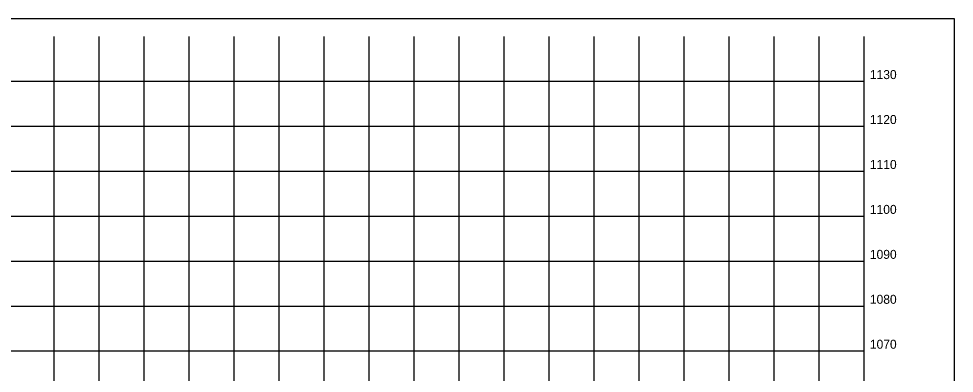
# Model space of a CAD drawing. Extents: x 1131015 to 1136271, y 133453 to 174329.
# Drawn here: x 1131302.6 to 1131510.5, y 170244.7 to 170323.6 of the extents above; entities that cross this region are included whole.
import ezdxf

# ---------------------------------------------------------------- set-up
doc = ezdxf.new("R2010")
doc.units = 0
for name, color, linetype in [('DESIGN - SHEET - Corner Text', 7, 'Continuous'), ('DESIGN - SHEET - Linework', 7, 'Continuous'), ('DESIGN - SHEET - Plot Shape', 7, 'Continuous')]:
    doc.layers.add(name, color=color, linetype=linetype)

msp = doc.modelspace()

# ---------------------------------------------------------------- linework, layer by layer
at = {"layer": 'DESIGN - SHEET - Linework'}
for p, q in [((1131310.46, 170109.66), (1131310.46, 170319.66)), ((1131320.46, 170109.66), (1131320.46, 170319.66)), ((1131330.46, 170109.66), (1131330.46, 170319.66)), ((1131340.46, 170109.66), (1131340.46, 170319.66)), ((1131350.46, 170109.66), (1131350.46, 170319.66)), ((1131360.46, 170109.66), (1131360.46, 170319.66)), ((1131370.46, 170109.66), (1131370.46, 170319.66)), ((1131380.46, 170109.66), (1131380.46, 170319.66)), ((1131390.46, 170109.66), (1131390.46, 170319.66)), ((1131400.46, 170109.66), (1131400.46, 170319.66)), ((1131410.46, 170109.66), (1131410.46, 170319.66)), ((1131420.46, 170109.66), (1131420.46, 170319.66)), ((1131430.46, 170109.66), (1131430.46, 170319.66)), ((1131440.46, 170109.66), (1131440.46, 170319.66)), ((1131450.46, 170109.66), (1131450.46, 170319.66)), ((1131460.46, 170109.66), (1131460.46, 170319.66)), ((1131470.46, 170109.66), (1131470.46, 170319.66)), ((1131480.46, 170109.66), (1131480.46, 170319.66)), ((1131190.46, 170309.66), (1131490.46, 170309.66)), ((1131190.46, 170299.66), (1131490.46, 170299.66)), ((1131190.46, 170289.66), (1131490.46, 170289.66)), ((1131190.46, 170279.66), (1131490.46, 170279.66)), ((1131190.46, 170269.66), (1131490.46, 170269.66)), ((1131190.46, 170259.66), (1131490.46, 170259.66)), ((1131190.46, 170249.66), (1131490.46, 170249.66))]:
    msp.add_line(p, q, dxfattribs=at)
msp.add_lwpolyline([(1131190.46, 170319.66), (1131190.46, 170109.66), (1131490.46, 170109.66), (1131490.46, 170319.66)], dxfattribs=at)
at = {"layer": 'DESIGN - SHEET - Plot Shape'}
msp.add_lwpolyline([(1131170.46, 170323.6), (1131510.46, 170323.6), (1131510.46, 170105.72), (1131170.46, 170105.72)], close=True, dxfattribs=at)

# ---------------------------------------------------------------- texts
at = {"layer": 'DESIGN - SHEET - Corner Text'}
for s, p in [('1130', (1131491.7, 170310.16)), ('1120', (1131491.7, 170300.16)), ('1110', (1131491.7, 170290.16)), ('1100', (1131491.7, 170280.16)), ('1090', (1131491.7, 170270.16)), ('1080', (1131491.7, 170260.16)), ('1070', (1131491.7, 170250.16))]:
    msp.add_text(s, height=2, dxfattribs=at).set_placement(p)

doc.saveas('drawing.dxf')
